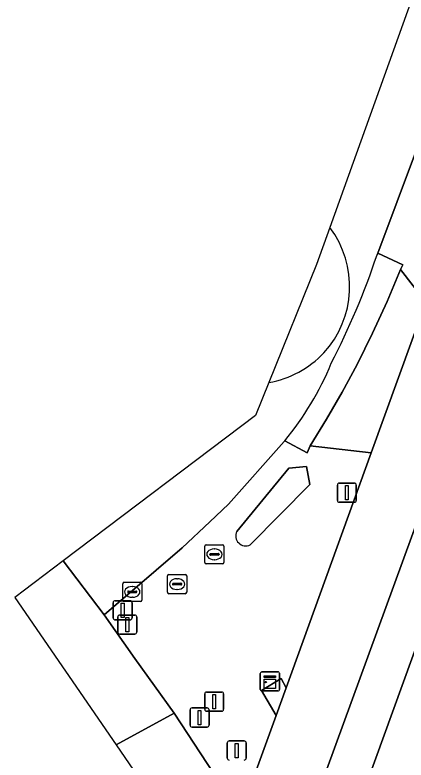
# Model space of a CAD drawing. Extents: x 156661 to 157576, y 383570 to 384425.
# Drawn here: x 156661.2 to 156681.67, y 383871.9 to 383910.89 of the extents above; entities that cross this region are included whole.
import ezdxf

# ---------------------------------------------------------------- set-up
doc = ezdxf.new("R2010")
doc.units = 0
for name, color, linetype in [('IMGEO_Fietspad_open', 7, 'Continuous'), ('IMGEO_Greppel_droge_sloot', 7, 'Continuous'), ('IMGEO_Groenvoorziening', 7, 'Continuous'), ('IMGEO_Kast', 7, 'Continuous'), ('IMGEO_Kolk', 7, 'Continuous'), ('IMGEO_Lichtmast', 7, 'Continuous'), ('IMGEO_OVBaan_gesloten', 7, 'Continuous'), ('IMGEO_Rijbaan_lokaal_open', 7, 'Continuous'), ('IMGEO_Rioolput', 7, 'Continuous'), ('IMGEO_Verkeersbordpaal', 7, 'Continuous'), ('IMGEO_Verkeerseiland_groen', 7, 'Continuous'), ('IMGEO_Verkeersregelinstallatiepaal', 7, 'Continuous'), ('IMGEO_Voetpad_open', 7, 'Continuous')]:
    doc.layers.add(name, color=color, linetype=linetype)

msp = doc.modelspace()

# ---------------------------------------------------------------- linework, layer by layer
at = {"layer": 'IMGEO_Fietspad_open'}
msp.add_lwpolyline([(156734.031, 384037.106), (156712.164, 383977.004), (156687.083, 383907.958), (156686.019, 383905.021), (156685.19, 383902.73), (156682.699, 383895.852), (156679.844, 383887.968), (156675.39, 383875.671), (156674.868, 383874.229), (156674.867, 383874.227), (156673.061, 383869.241), (156674.754, 383866.418), (156675.34, 383865.46), (156677.045, 383870.138), (156690.408, 383906.735), (156701.659, 383937.694), (156709.217, 383958.49), (156716.373, 383978.18), (156737.507, 384036.302)], dxfattribs=at)
at = {"layer": 'IMGEO_Greppel_droge_sloot'}
for points in [[(156676.636, 383886.315), (156676.455, 383887.264), (156675.533, 383887.164), (156672.811, 383883.859)], [(156673.511, 383883.166), (156676.636, 383886.315)]]:
    msp.add_lwpolyline(points, dxfattribs=at)
msp.add_arc((156673.275, 383883.628), 0.519, 153.561, 297.0149, dxfattribs=at)
at = {"layer": 'IMGEO_Groenvoorziening'}
msp.add_lwpolyline([(156690.731, 383881.92), (156682.477, 383878.585), (156678.565, 383867.81), (156678.542, 383867.746), (156680.663, 383864.185), (156702.384, 383873.524), (156703.031, 383873.802), (156702.732, 383874)], close=True, dxfattribs=at)
at = {"layer": 'IMGEO_Kast'}
for p, q in [((156674.041, 383875.589), (156674.041, 383876.43)), ((156674.041, 383876.43), (156674.041, 383875.589)), ((156674.116, 383876.514), (156674.957, 383876.514)), ((156674.957, 383876.514), (156674.116, 383876.514)), ((156675.041, 383876.439), (156675.041, 383875.598)), ((156675.041, 383875.598), (156675.041, 383876.439)), ((156674.966, 383875.514), (156674.125, 383875.514)), ((156674.125, 383875.514), (156674.966, 383875.514))]:
    msp.add_line(p, q, dxfattribs=at)
for points in [[(156674.236, 383876.304), (156674.836, 383876.304), (156674.836, 383876.219), (156674.236, 383876.219), (156674.236, 383876.304)], [(156674.236, 383876.129), (156674.836, 383876.129), (156674.836, 383875.64), (156674.236, 383875.64), (156674.236, 383876.129)]]:
    msp.add_lwpolyline(points, dxfattribs=at)
msp.add_circle((156674.32, 383875.978), 0.0377, dxfattribs=at)
for centre, start, end in [((156674.119, 383876.436), 92.4484, 184.2845), ((156674.119, 383876.436), 92.4484, 184.2845), ((156674.963, 383876.436), 2.4484, 94.2845), ((156674.963, 383876.436), 2.4484, 94.2845), ((156674.119, 383875.592), 182.4484, 274.2845), ((156674.119, 383875.592), 182.4484, 274.2845), ((156674.963, 383875.592), 272.4484, 4.2845), ((156674.963, 383875.592), 272.4484, 4.2845)]:
    msp.add_arc(centre, 0.0779, start, end, dxfattribs=at)
at = {"layer": 'IMGEO_Kolk'}
for p, q in [((156666.843, 383880.273), (156666.843, 383881.125)), ((156666.918, 383881.199), (156667.77, 383881.199)), ((156667.844, 383881.125), (156667.844, 383880.273)), ((156667.102, 383880.693), (156667.102, 383880.705)), ((156667.145, 383880.742), (156667.543, 383880.742)), ((156667.331, 383880.979), (156667.356, 383880.979)), ((156667.586, 383880.705), (156667.586, 383880.693)), ((156667.54, 383880.656), (156667.142, 383880.656)), ((156667.354, 383880.419), (156667.329, 383880.419)), ((156667.77, 383880.199), (156666.918, 383880.199))]:
    msp.add_line(p, q, dxfattribs=at)
for points in [[(156666.843, 383880.273), (156666.843, 383881.125)], [(156666.918, 383881.199), (156667.77, 383881.199)], [(156667.844, 383881.125), (156667.844, 383880.273)], [(156667.77, 383880.199), (156666.918, 383880.199)]]:
    msp.add_lwpolyline(points, dxfattribs=at)
for centre, radius, start, end in [((156666.92, 383881.123), 0.0765, 91.552, 178.448), ((156666.92, 383881.123), 0.0765, 91.552, 178.448), ((156667.768, 383881.123), 0.0765, 1.552, 88.448), ((156667.768, 383881.123), 0.0765, 1.552, 88.448), ((156667.142, 383880.702), 0.0403, 85.8775, 175.7526), ((156667.547, 383880.704), 0.0386, 1.7309, 96.639), ((156667.139, 383880.692), 0.0366, 178.938, 274.7102), ((156667.543, 383880.699), 0.043, 264.8664, 352.4533), ((156666.92, 383880.275), 0.0765, 181.552, 268.448), ((156666.92, 383880.275), 0.0765, 181.552, 268.448), ((156667.768, 383880.275), 0.0765, 271.552, 358.448), ((156667.768, 383880.275), 0.0765, 271.552, 358.448)]:
    msp.add_arc(centre, radius, start, end, dxfattribs=at)
for centre, major_axis, ratio, start_param, end_param in [((156667.33, 383880.699), (-0.387, 0.002), 0.722429, 4.712389, 7.853982), ((156667.355, 383880.699), (-0.39, 0.002), 0.717154, 1.570796, 4.712389)]:
    msp.add_ellipse(centre, major_axis=major_axis, ratio=ratio, start_param=start_param, end_param=end_param, dxfattribs=at)
at = {"layer": 'IMGEO_Lichtmast'}
for p, q in [((156666.587, 383878.589), (156666.587, 383879.389)), ((156666.587, 383879.389), (156666.587, 383878.589)), ((156666.687, 383879.489), (156667.477, 383879.489)), ((156667.477, 383879.489), (156666.687, 383879.489)), ((156667.577, 383879.389), (156667.577, 383878.589)), ((156667.577, 383878.589), (156667.577, 383879.389)), ((156667.477, 383878.489), (156666.687, 383878.489)), ((156666.687, 383878.489), (156667.477, 383878.489)), ((156671.131, 383874.557), (156671.131, 383875.357)), ((156671.131, 383875.357), (156671.131, 383874.557)), ((156671.231, 383875.457), (156672.021, 383875.457)), ((156672.021, 383875.457), (156671.231, 383875.457)), ((156672.121, 383875.357), (156672.121, 383874.557)), ((156672.121, 383874.557), (156672.121, 383875.357)), ((156672.021, 383874.457), (156671.231, 383874.457)), ((156671.231, 383874.457), (156672.021, 383874.457))]:
    msp.add_line(p, q, dxfattribs=at)
for points in [[(156667.007, 383879.364), (156667.157, 383879.364), (156667.157, 383878.614), (156667.007, 383878.614), (156667.007, 383879.364)], [(156671.551, 383875.332), (156671.701, 383875.332), (156671.701, 383874.582), (156671.551, 383874.582), (156671.551, 383875.332)]]:
    msp.add_lwpolyline(points, dxfattribs=at)
for centre, start, end in [((156666.687, 383879.389), 90, 180), ((156666.687, 383879.389), 90, 180), ((156667.477, 383879.389), 0, 90), ((156667.477, 383879.389), 360, 90), ((156666.687, 383878.589), 180, 270), ((156666.687, 383878.589), 180, 270), ((156667.477, 383878.589), 270, 0), ((156667.477, 383878.589), 270, 0), ((156671.231, 383875.357), 90, 180), ((156671.231, 383875.357), 90, 180), ((156672.021, 383875.357), 0, 90), ((156672.021, 383875.357), 360, 90), ((156671.231, 383874.557), 180, 270), ((156671.231, 383874.557), 180, 270), ((156672.021, 383874.557), 270, 0), ((156672.021, 383874.557), 270, 0)]:
    msp.add_arc(centre, 0.1, start, end, dxfattribs=at)
at = {"layer": 'IMGEO_OVBaan_gesloten'}
msp.add_lwpolyline([(156661.203, 383880.406), (156666.5, 383872.689), (156669.536, 383874.347), (156667.479, 383877.222), (156665.869, 383879.494), (156663.735, 383882.319), (156661.203, 383880.406)], dxfattribs=at)
msp.add_lwpolyline([(156774.683, 383690.665), (156778.033, 383692.126), (156743.737, 383750), (156720.142, 383789.798), (156715.066, 383798.361), (156695.764, 383830.919), (156695.872, 383830.999), (156695.249, 383832.046), (156693.596, 383834.801), (156692.043, 383837.395), (156678.244, 383860.711), (156676.825, 383863.032), (156675.34, 383865.46), (156674.754, 383866.418), (156673.061, 383869.241), (156673.001, 383869.075), (156671.262, 383871.721), (156669.536, 383874.347), (156666.5, 383872.689), (156669.035, 383868.996), (156694.501, 383826.069), (156728.444, 383768.526)], close=True, dxfattribs=at)
at = {"layer": 'IMGEO_Rijbaan_lokaal_open'}
for points in [[(156728.468, 384041.271), (156718.193, 384012.646), (156720.896, 384011.7), (156719.174, 384006.779), (156716.432, 384007.739), (156695.997, 383950.81), (156698.548, 383949.887), (156696.783, 383945.009), (156694.244, 383945.927), (156677.675, 383899.767)], [(156680.146, 383898.326), (156680.183, 383898.426), (156682.204, 383903.825), (156683.011, 383906.084), (156683.956, 383908.685), (156689.943, 383924.947), (156696.624, 383943.33), (156703.303, 383961.673), (156709.969, 383980.041), (156717.204, 384000), (156718.778, 384004.328), (156722.919, 384015.719), (156723.629, 384017.672), (156726.084, 384024.404), (156730.143, 384035.594)], [(156677.675, 383899.767), (156676.98, 383897.832), (156674.493, 383891.652)], [(156681.368, 383897.568), (156681.498, 383897.809), (156680.183, 383898.426), (156680.146, 383898.326)], [(156675.317, 383888.605), (156676.494, 383887.977), (156676.643, 383888.338), (156677.506, 383889.734), (156678.327, 383891.155), (156679.104, 383892.6), (156679.914, 383894.23), (156680.669, 383895.887), (156681.368, 383897.568)], [(156674.493, 383891.652), (156673.797, 383889.922), (156663.735, 383882.319), (156665.869, 383879.494), (156669.961, 383882.999), (156671.404, 383884.364), (156672.38, 383885.288), (156675.289, 383888.572), (156675.317, 383888.605)]]:
    msp.add_lwpolyline(points, dxfattribs=at)
msp.add_lwpolyline([(156682.699, 383895.852), (156681.368, 383897.568), (156680.669, 383895.887), (156679.914, 383894.23), (156679.104, 383892.6), (156678.327, 383891.155), (156677.506, 383889.734), (156676.643, 383888.338), (156679.844, 383887.968)], close=True, dxfattribs=at)
for centre, radius, start, end in [((156673.608, 383896.672), 5.111, 317.2178, 37.2763), ((156673.608, 383896.672), 5.111, 317.2178, 37.2763), ((156641.862, 383911.169), 40.381, 332.7152, 341.4549), ((156641.862, 383911.169), 40.381, 332.7152, 341.4549), ((156673.623, 383896.689), 5.111, 279.8065, 316.9718), ((156673.623, 383896.689), 5.111, 279.8065, 316.9718), ((156663.562, 383898.418), 15.312, 320.1441, 337.9035), ((156663.562, 383898.418), 15.312, 320.1441, 337.9035)]:
    msp.add_arc(centre, radius, start, end, dxfattribs=at)
at = {"layer": 'IMGEO_Rioolput'}
for p, q in [((156671.138, 383882.238), (156671.138, 383883.09)), ((156671.213, 383883.164), (156672.065, 383883.164)), ((156672.139, 383883.09), (156672.139, 383882.238)), ((156671.397, 383882.658), (156671.397, 383882.67)), ((156671.44, 383882.707), (156671.838, 383882.707)), ((156671.626, 383882.944), (156671.651, 383882.944)), ((156671.881, 383882.67), (156671.881, 383882.658)), ((156671.835, 383882.621), (156671.437, 383882.621)), ((156671.649, 383882.384), (156671.624, 383882.384)), ((156672.065, 383882.164), (156671.213, 383882.164)), ((156669.189, 383880.679), (156669.189, 383881.531)), ((156669.264, 383881.605), (156670.116, 383881.605)), ((156670.19, 383881.531), (156670.19, 383880.679)), ((156669.448, 383881.099), (156669.448, 383881.111)), ((156669.491, 383881.148), (156669.889, 383881.148)), ((156669.677, 383881.385), (156669.702, 383881.385)), ((156669.932, 383881.111), (156669.932, 383881.099)), ((156669.886, 383881.062), (156669.488, 383881.062)), ((156669.7, 383880.825), (156669.675, 383880.825)), ((156670.116, 383880.605), (156669.264, 383880.605))]:
    msp.add_line(p, q, dxfattribs=at)
for points in [[(156671.138, 383882.238), (156671.138, 383883.09)], [(156671.213, 383883.164), (156672.065, 383883.164)], [(156672.139, 383883.09), (156672.139, 383882.238)], [(156672.065, 383882.164), (156671.213, 383882.164)], [(156669.189, 383880.679), (156669.189, 383881.531)], [(156669.264, 383881.605), (156670.116, 383881.605)], [(156670.19, 383881.531), (156670.19, 383880.679)], [(156670.116, 383880.605), (156669.264, 383880.605)]]:
    msp.add_lwpolyline(points, dxfattribs=at)
for centre, radius, start, end in [((156671.215, 383883.088), 0.0765, 91.552, 178.448), ((156671.215, 383883.088), 0.0765, 91.552, 178.448), ((156672.063, 383883.088), 0.0765, 1.552, 88.448), ((156672.063, 383883.088), 0.0765, 1.552, 88.448), ((156671.437, 383882.667), 0.0403, 85.8775, 175.7526), ((156671.434, 383882.657), 0.0366, 178.938, 274.7102), ((156671.838, 383882.664), 0.043, 264.8664, 352.4533), ((156671.842, 383882.669), 0.0386, 1.7309, 96.639), ((156671.215, 383882.24), 0.0765, 181.552, 268.448), ((156671.215, 383882.24), 0.0765, 181.552, 268.448), ((156672.063, 383882.24), 0.0765, 271.552, 358.448), ((156672.063, 383882.24), 0.0765, 271.552, 358.448), ((156669.266, 383881.529), 0.0765, 91.552, 178.448), ((156669.266, 383881.529), 0.0765, 91.552, 178.448), ((156670.114, 383881.529), 0.0765, 1.552, 88.448), ((156670.114, 383881.529), 0.0765, 1.552, 88.448), ((156669.488, 383881.108), 0.0403, 85.8775, 175.7526), ((156669.485, 383881.098), 0.0366, 178.938, 274.7102), ((156669.889, 383881.105), 0.043, 264.8664, 352.4533), ((156669.893, 383881.11), 0.0386, 1.7309, 96.639), ((156669.266, 383880.681), 0.0765, 181.552, 268.448), ((156669.266, 383880.681), 0.0765, 181.552, 268.448), ((156670.114, 383880.681), 0.0765, 271.552, 358.448), ((156670.114, 383880.681), 0.0765, 271.552, 358.448)]:
    msp.add_arc(centre, radius, start, end, dxfattribs=at)
for centre, major_axis, ratio, start_param, end_param in [((156671.625, 383882.664), (-0.387, 0.002), 0.722429, 4.712389, 7.853982), ((156671.65, 383882.664), (-0.39, 0.002), 0.717154, 1.570796, 4.712389), ((156669.676, 383881.105), (-0.387, 0.002), 0.722429, 4.712389, 7.853982), ((156669.701, 383881.105), (-0.39, 0.002), 0.717154, 1.570796, 4.712389)]:
    msp.add_ellipse(centre, major_axis=major_axis, ratio=ratio, start_param=start_param, end_param=end_param, dxfattribs=at)
at = {"layer": 'IMGEO_Verkeersbordpaal'}
for p, q in [((156678.074, 383885.487), (156678.074, 383886.287)), ((156678.074, 383886.287), (156678.074, 383885.487)), ((156678.174, 383886.387), (156678.964, 383886.387)), ((156678.964, 383886.387), (156678.174, 383886.387)), ((156679.064, 383886.287), (156679.064, 383885.487)), ((156679.064, 383885.487), (156679.064, 383886.287)), ((156678.964, 383885.387), (156678.174, 383885.387)), ((156678.174, 383885.387), (156678.964, 383885.387)), ((156672.311, 383871.998), (156672.311, 383872.798)), ((156672.311, 383872.798), (156672.311, 383871.998)), ((156672.411, 383872.898), (156673.201, 383872.898)), ((156673.201, 383872.898), (156672.411, 383872.898)), ((156673.301, 383872.798), (156673.301, 383871.998)), ((156673.301, 383871.998), (156673.301, 383872.798))]:
    msp.add_line(p, q, dxfattribs=at)
for points in [[(156678.494, 383886.262), (156678.644, 383886.262), (156678.644, 383885.512), (156678.494, 383885.512), (156678.494, 383886.262)], [(156672.731, 383872.773), (156672.881, 383872.773), (156672.881, 383872.023), (156672.731, 383872.023), (156672.731, 383872.773)]]:
    msp.add_lwpolyline(points, dxfattribs=at)
for centre, start, end in [((156678.174, 383886.287), 90, 180), ((156678.174, 383886.287), 90, 180), ((156678.964, 383886.287), 0, 90), ((156678.964, 383886.287), 360, 90), ((156678.174, 383885.487), 180, 270), ((156678.174, 383885.487), 180, 270), ((156678.964, 383885.487), 270, 0), ((156678.964, 383885.487), 270, 0), ((156672.411, 383872.798), 90, 180), ((156672.411, 383872.798), 90, 180), ((156673.201, 383872.798), 0, 90), ((156673.201, 383872.798), 360, 90), ((156672.411, 383871.998), 180, 270), ((156672.411, 383871.998), 180, 270), ((156673.201, 383871.998), 270, 0), ((156673.201, 383871.998), 270, 0)]:
    msp.add_arc(centre, 0.1, start, end, dxfattribs=at)
at = {"layer": 'IMGEO_Verkeerseiland_groen'}
for points in [[(156685.19, 383902.73), (156685.034, 383902.786), (156682.204, 383903.825), (156680.183, 383898.426), (156681.498, 383897.809), (156681.368, 383897.568), (156682.699, 383895.852)], [(156679.844, 383887.968), (156676.643, 383888.338), (156676.494, 383887.977), (156675.317, 383888.605), (156675.289, 383888.572), (156672.38, 383885.288), (156671.404, 383884.364), (156669.961, 383882.999), (156665.869, 383879.494), (156667.479, 383877.222), (156669.536, 383874.347), (156671.262, 383871.721), (156673.001, 383869.075), (156673.061, 383869.241), (156674.867, 383874.227), (156674.102, 383875.538), (156675.126, 383876.162), (156675.39, 383875.671)]]:
    msp.add_lwpolyline(points, close=True, dxfattribs=at)
msp.add_lwpolyline([(156672.811, 383883.859), (156675.533, 383887.164), (156676.455, 383887.264), (156676.636, 383886.315), (156673.511, 383883.166)], dxfattribs=at)
msp.add_arc((156673.275, 383883.628), 0.519, 153.561, 297.0149, dxfattribs=at)
at = {"layer": 'IMGEO_Verkeersregelinstallatiepaal'}
for p, q in [((156666.344, 383879.334), (156666.344, 383880.134)), ((156666.344, 383880.134), (156666.344, 383879.334)), ((156666.444, 383880.234), (156667.234, 383880.234)), ((156667.234, 383880.234), (156666.444, 383880.234)), ((156667.334, 383880.134), (156667.334, 383879.334)), ((156667.334, 383879.334), (156667.334, 383880.134)), ((156667.234, 383879.234), (156666.444, 383879.234)), ((156666.444, 383879.234), (156667.234, 383879.234)), ((156670.368, 383873.726), (156670.368, 383874.526)), ((156670.368, 383874.526), (156670.368, 383873.726)), ((156670.468, 383874.626), (156671.258, 383874.626)), ((156671.258, 383874.626), (156670.468, 383874.626)), ((156671.358, 383874.526), (156671.358, 383873.726)), ((156671.358, 383873.726), (156671.358, 383874.526)), ((156671.258, 383873.626), (156670.468, 383873.626)), ((156670.468, 383873.626), (156671.258, 383873.626))]:
    msp.add_line(p, q, dxfattribs=at)
for points in [[(156666.764, 383880.109), (156666.914, 383880.109), (156666.914, 383879.359), (156666.764, 383879.359), (156666.764, 383880.109)], [(156670.788, 383874.501), (156670.938, 383874.501), (156670.938, 383873.751), (156670.788, 383873.751), (156670.788, 383874.501)]]:
    msp.add_lwpolyline(points, dxfattribs=at)
for centre, start, end in [((156666.444, 383880.134), 90, 180), ((156666.444, 383880.134), 90, 180), ((156667.234, 383880.134), 0, 90), ((156667.234, 383880.134), 360, 90), ((156666.444, 383879.334), 180, 270), ((156666.444, 383879.334), 180, 270), ((156667.234, 383879.334), 270, 0), ((156667.234, 383879.334), 270, 0), ((156670.468, 383874.526), 90, 180), ((156670.468, 383874.526), 90, 180), ((156671.258, 383874.526), 0, 90), ((156671.258, 383874.526), 360, 90), ((156670.468, 383873.726), 180, 270), ((156670.468, 383873.726), 180, 270), ((156671.258, 383873.726), 270, 0), ((156671.258, 383873.726), 270, 0)]:
    msp.add_arc(centre, 0.1, start, end, dxfattribs=at)
at = {"layer": 'IMGEO_Voetpad_open'}
msp.add_lwpolyline([(156737.507, 384036.302), (156716.373, 383978.18), (156709.217, 383958.49), (156701.659, 383937.694), (156690.408, 383906.735), (156677.045, 383870.138), (156675.34, 383865.46), (156676.825, 383863.032), (156678.542, 383867.746), (156678.565, 383867.81), (156682.477, 383878.585), (156685.05, 383885.669), (156685.231, 383886.168), (156686.812, 383890.508), (156687.008, 383891.046), (156692.453, 383905.972), (156693.23, 383908.111), (156693.984, 383910.189), (156695.166, 383913.444), (156695.763, 383915.089), (156718.784, 383978.494), (156726.363, 383999.343), (156726.961, 384000.99), (156740.015, 384036.902)], dxfattribs=at)
msp.add_lwpolyline([(156675.39, 383875.671), (156675.126, 383876.162), (156674.102, 383875.538), (156674.867, 383874.227), (156674.868, 383874.229)], close=True, dxfattribs=at)

doc.saveas('drawing.dxf')
